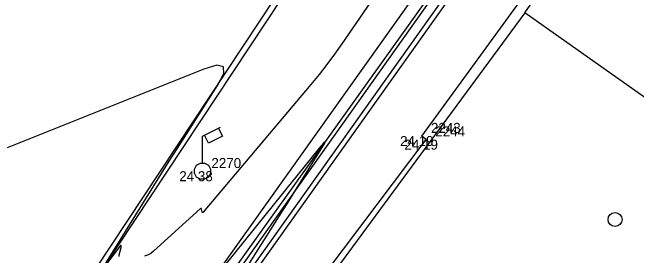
# Model space of a CAD drawing. Extents: x -702257 to -701487, y -1009871 to -1008841.
# Drawn here: x -701816.13 to -701800.53, y -1009465.64 to -1009459.56 of the extents above; entities that cross this region are included whole.
import ezdxf

# ---------------------------------------------------------------- set-up
doc = ezdxf.new("R2010")
doc.units = 0
for name, color, linetype in [('Ex_Major Contours', 7, 'Continuous'), ('Ex_Minor Contours', 7, 'Continuous'), ('Z_body', 7, 'Continuous'), ('Z_body_cisla', 7, 'Continuous'), ('Z_body_vysky_redukovane', 7, 'Continuous'), ('Z_budova', 7, 'Continuous'), ('Z_katastr_hranice', 7, 'Continuous'), ('Z_katastr_znacky_budov', 7, 'Continuous'), ('Z_komunikace', 7, 'Continuous'), ('Z_obruba', 7, 'Continuous'), ('Z_site_vo_znaky', 7, 'Continuous'), ('Z_zlabek', 7, 'Continuous')]:
    doc.layers.add(name, color=color, linetype=linetype)

# ---------------------------------------------------------------- blocks, each defined once
blk = doc.blocks.new('POINT_DISPLAY')
blk.add_line((0, 0), (0, 0))
blk = doc.blocks.new('Z13')
for p, q in [((0, 0.88), (0.45, 1.1)), ((0.4, 1.07), (0.5, 0.88)), ((0, 0.2), (0, 0.88)), ((0.15, 0.7), (0.05, 0.9)), ((0.5, 0.88), (0.15, 0.7)), ((-0.15, 0.15), (-0.05, 0.2)), ((-0.05, 0.2), (0.05, 0.2)), ((0.05, 0.2), (0.15, 0.15)), ((-0.2, 0.05), (-0.15, 0.15)), ((-0.2, -0.05), (-0.2, 0.05)), ((0.15, 0.15), (0.2, 0.05)), ((0.2, 0.05), (0.2, -0.05)), ((-0.15, -0.15), (-0.2, -0.05)), ((-0.05, -0.2), (-0.15, -0.15)), ((0.15, -0.15), (0.05, -0.2)), ((0.2, -0.05), (0.15, -0.15)), ((0.05, -0.2), (-0.05, -0.2))]:
    blk.add_line(p, q)

msp = doc.modelspace()

# ---------------------------------------------------------------- linework, layer by layer
at = {"layer": 'Ex_Major Contours'}
msp.add_lwpolyline([(-701810.887, -1009466.914), (-701809.372, -1009464.51), (-701809.252, -1009464.32), (-701809.133, -1009464.131), (-701809.015, -1009463.941), (-701808.896, -1009463.751), (-701808.42, -1009462.988), (-701808.335, -1009462.845), (-701808.314, -1009462.792), (-701808.357, -1009462.829), (-701808.465, -1009462.956), (-701809.024, -1009463.647), (-701809.164, -1009463.819), (-701809.303, -1009463.992), (-701809.443, -1009464.165), (-701809.582, -1009464.338), (-701811.337, -1009466.522)], dxfattribs=at)
at = {"layer": 'Ex_Minor Contours'}
for points in [[(-701807.088, -1009459.158), (-701807.899, -1009460.341), (-701808.082, -1009460.602), (-701808.273, -1009460.858), (-701808.469, -1009461.11), (-701808.672, -1009461.357), (-701811.365, -1009464.554), (-701811.375, -1009464.563), (-701811.383, -1009464.565), (-701811.389, -1009464.56), (-701811.393, -1009464.547), (-701811.407, -1009464.48), (-701811.411, -1009464.466), (-701811.418, -1009464.46), (-701811.427, -1009464.461), (-701811.439, -1009464.469), (-701812.604, -1009465.532), (-701812.676, -1009465.588), (-701812.754, -1009465.63), (-701812.837, -1009465.658)], [(-701813.823, -1009465.871), (-701812.793, -1009464.206), (-701812.601, -1009463.897), (-701812.408, -1009463.588), (-701812.214, -1009463.28), (-701812.019, -1009462.973), (-701811.006, -1009461.383), (-701810.852, -1009461.082), (-701810.857, -1009460.914), (-701811.022, -1009460.877), (-701811.346, -1009460.973), (-701816.269, -1009462.945)], [(-701813.466, -1009465.663), (-701813.463, -1009465.622), (-701813.419, -1009465.436), (-701813.413, -1009465.4), (-701813.418, -1009465.385), (-701813.431, -1009465.392), (-701813.455, -1009465.419), (-701813.805, -1009465.883)]]:
    msp.add_lwpolyline(points, dxfattribs=at)
at = {"layer": 'Z_budova'}
for p, q in [((-701805.9, -1009462.65), (-701801.14, -1009456.11)), ((-701805.79, -1009462.74), (-701805.9, -1009462.65)), ((-701808.58, -1009466.44), (-701805.79, -1009462.74))]:
    msp.add_line(p, q, dxfattribs=at)
at = {"layer": 'Z_katastr_hranice'}
for p, q in [((-701769.49, -1009408.19), (-701878.35, -1009561.73)), ((-701803.32, -1009459.57), (-701800.99, -1009456.17)), ((-701803.32, -1009459.57), (-701808.34, -1009466.38)), ((-701784.77, -1009472.67), (-701803.32, -1009459.57))]:
    msp.add_line(p, q, dxfattribs=at)
at = {"layer": 'Z_katastr_znacky_budov'}
msp.add_circle((-701801.067, -1009464.739), 0.175, dxfattribs=at)
at = {"layer": 'Z_komunikace'}
msp.add_line((-701809.13, -1009458.52), (-701814.48, -1009466.61), dxfattribs=at)
at = {"layer": 'Z_obruba'}
for p, q in [((-701814.37, -1009466.71), (-701809.01, -1009458.62)), ((-701810.89, -1009466.99), (-701805.37, -1009459.22)), ((-701805.27, -1009459.29), (-701810.79, -1009467.05))]:
    msp.add_line(p, q, dxfattribs=at)
at = {"layer": 'Z_zlabek'}
for p, q in [((-701805.86, -1009458.82), (-701811.4, -1009466.6)), ((-701811.14, -1009466.75), (-701805.6, -1009458.99))]:
    msp.add_line(p, q, dxfattribs=at)

# ---------------------------------------------------------------- block references
at = {"layer": 'Z_body'}
for p in [(-701805.9, -1009462.65), (-701805.79, -1009462.74), (-701811.38, -1009463.53)]:
    msp.add_blockref('POINT_DISPLAY', p, dxfattribs=at)
at = {"layer": 'Z_site_vo_znaky'}
msp.add_blockref('Z13', (-701811.38, -1009463.53), dxfattribs=at)

# ---------------------------------------------------------------- texts
at = {"layer": 'Z_body_cisla'}
for s, p in [('2243', (-701805.67, -1009462.57)), ('2244', (-701805.56, -1009462.66)), ('2270', (-701811.16, -1009463.45))]:
    msp.add_text(s, height=0.25, dxfattribs=at).set_placement(p)
at = {"layer": 'Z_body_vysky_redukovane'}
for s, p in [('24 19', (-701806.442, -1009462.9)), ('24 19', (-701806.332, -1009462.99)), ('24 38', (-701811.963, -1009463.78))]:
    msp.add_text(s, height=0.25, dxfattribs=at).set_placement(p)

doc.saveas('drawing.dxf')
